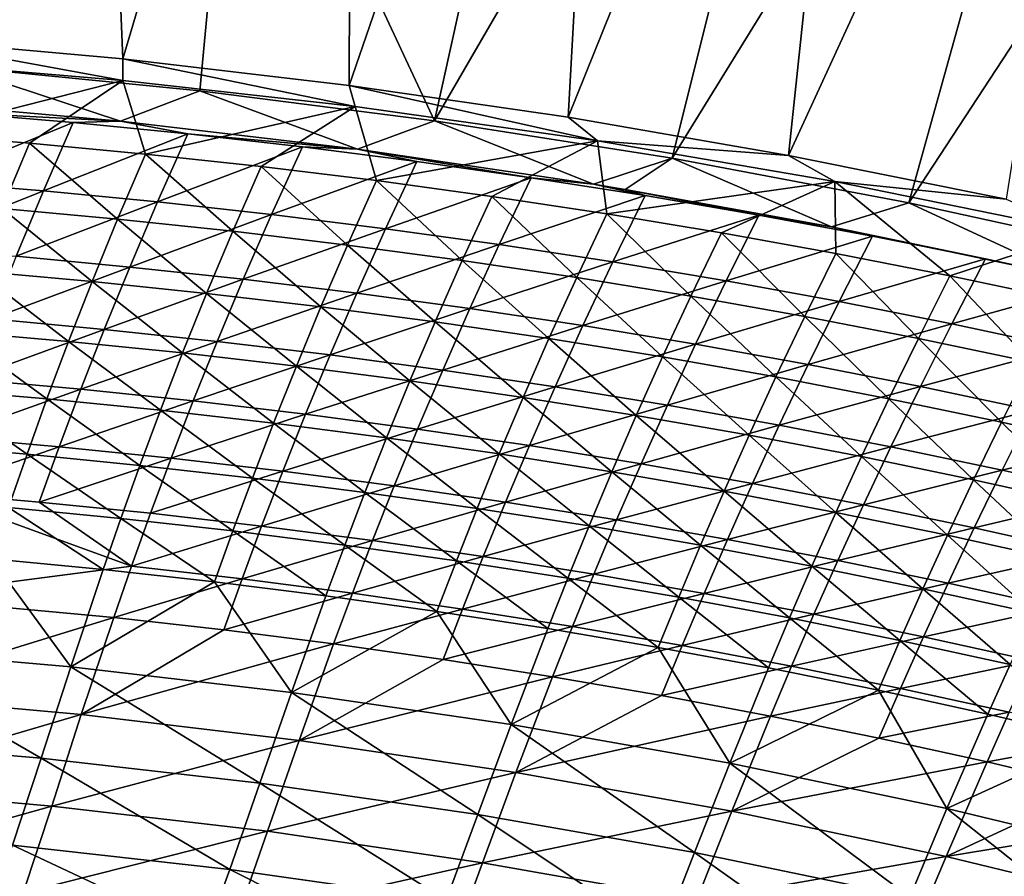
# Model space of a CAD drawing. Header units: metres. Extents: x 0 to 1400, y -1400 to 0.
# Tile 288 of 342: x 916 to 979, y -114 to -60. Entities that reach past the tile are written whole.
import ezdxf

# ---------------------------------------------------------------- set-up
doc = ezdxf.new("R2010")
doc.units = ezdxf.units.M

msp = doc.modelspace()

# ---------------------------------------------------------------- linework, layer by layer
at = {"layer": 'None'}
for points in [[(920.514526, -11.734218, -3), (907.884399, -61.108608, -32.129623), (903.853027, -10.532922, -3)], [(922.575256, -62.424107, -32.129532), (907.884399, -61.108608, -32.129623), (920.514526, -11.734218, -3)], [(937.135986, -13.399446, -3), (922.575256, -62.424107, -32.129532), (920.514526, -11.734218, -3)], [(936.972961, -64.114769, -32.129433), (922.575256, -62.424107, -32.129532), (937.135986, -13.399446, -3)], [(953.703369, -15.536713, -3), (936.972961, -64.114769, -32.129433), (937.135986, -13.399446, -3)], [(950.874939, -66.133293, -32.129333), (936.972961, -64.114769, -32.129433), (953.703369, -15.536713, -3)], [(970.201721, -18.153755, -3), (950.874939, -66.133293, -32.129333), (953.703369, -15.536713, -3)], [(929.83551, -39.479843, -14.918946), (942.374451, -66.361099, -29.544243), (953.458191, -16.283445)], [(942.374451, -66.361099, -29.544243), (969.938416, -18.893616), (953.458191, -16.283445)], [(964.867859, -68.556343, -32.129227), (950.874939, -66.133293, -32.129333), (970.201721, -18.153755, -3)], [(986.615417, -21.257874, -3), (964.867859, -68.556343, -32.129227), (970.201721, -18.153755, -3)], [(942.374451, -66.361099, -29.544243), (957.481506, -68.742455, -29.54413), (969.938416, -18.893616)], [(957.481506, -68.742455, -29.54413), (986.334167, -21.99036), (969.938416, -18.893616)], [(978.711731, -71.346375, -32.129116), (964.867859, -68.556343, -32.129227), (986.615417, -21.257874, -3)], [(957.481506, -68.742455, -29.54413), (972.526062, -71.573654, -29.544014), (986.334167, -21.99036)], [(972.526062, -71.573654, -29.544014), (1002.628906, -25.58049), (986.334167, -21.99036)], [(972.526062, -71.573654, -29.544014), (986.843689, -74.702553, -29.5439), (1002.628906, -25.58049)], [(911.868896, -62.922958, -29.544449), (929.83551, -39.479843, -14.918946), (913.808167, -38.009727, -14.918946)], [(911.868896, -62.922958, -29.544449), (927.467468, -64.455734, -29.544348), (929.83551, -39.479843, -14.918946)], [(927.467468, -64.455734, -29.544348), (942.374451, -66.361099, -29.544243), (929.83551, -39.479843, -14.918946)], [(907.884399, -61.108608, -32.129623), (922.584106, -63.804264, -32.844315), (907.291382, -62.519855, -32.843956)], [(907.884399, -61.108608, -32.129623), (922.575256, -62.424107, -32.129532), (922.584106, -63.804264, -32.844315)], [(907.291382, -62.519855, -32.843956), (922.584106, -63.804264, -32.844315), (909.291443, -67.188446, -60.656883)], [(922.575256, -62.424107, -32.129532), (937.34552, -65.459076, -32.844788), (922.584106, -63.804264, -32.844315)], [(922.575256, -62.424107, -32.129532), (936.972961, -64.114769, -32.129433), (937.34552, -65.459076, -32.844788)], [(906.706482, -64.978088, -30.960146), (922.437561, -66.378212, -30.959003), (911.868896, -62.922958, -29.544449)], [(911.868896, -62.922958, -29.544449), (922.437561, -66.378212, -30.959003), (927.467468, -64.455734, -29.544348)], [(922.584106, -63.804264, -32.844315), (916.660828, -67.780151, -60.655651), (909.291443, -67.188446, -60.656883)], [(916.660828, -67.780151, -60.655651), (922.584106, -63.804264, -32.844315), (924.019775, -68.472237, -60.654423)], [(922.584106, -63.804264, -32.844315), (937.34552, -65.459076, -32.844788), (924.019775, -68.472237, -60.654423)], [(936.972961, -64.114769, -32.129433), (952.74762, -67.634033, -32.845264), (937.34552, -65.459076, -32.844788)], [(936.972961, -64.114769, -32.129433), (950.874939, -66.133293, -32.129333), (952.74762, -67.634033, -32.845264)], [(922.437561, -66.378212, -30.959003), (906.706482, -64.978088, -30.960146), (912.127441, -65.847595, -32.349045)], [(922.437561, -66.378212, -30.959003), (937.489136, -68.164604, -30.957609), (927.467468, -64.455734, -29.544348)], [(927.467468, -64.455734, -29.544348), (937.489136, -68.164604, -30.957609), (942.374451, -66.361099, -29.544243)], [(924.019775, -68.472237, -60.654423), (937.34552, -65.459076, -32.844788), (931.367004, -69.265724, -60.653202)], [(937.34552, -65.459076, -32.844788), (938.701111, -70.161659, -60.651997), (931.367004, -69.265724, -60.653202)], [(937.34552, -65.459076, -32.844788), (952.74762, -67.634033, -32.845264), (938.701111, -70.161659, -60.651997)], [(910.273804, -70.209839, -60.182495), (919.423218, -66.474838, -32.349159), (912.127441, -65.847595, -32.349045)], [(912.127441, -65.847595, -32.349045), (919.423218, -66.474838, -32.349159), (922.437561, -66.378212, -30.959003)], [(950.874939, -66.133293, -32.129333), (964.867859, -68.556343, -32.129227), (952.74762, -67.634033, -32.845264)], [(910.273804, -70.209839, -60.182495), (917.536194, -70.813354, -60.181282), (919.423218, -66.474838, -32.349159)], [(917.536194, -70.813354, -60.181282), (926.711609, -67.200882, -32.349281), (919.423218, -66.474838, -32.349159)], [(919.423218, -66.474838, -32.349159), (926.711609, -67.200882, -32.349281), (922.437561, -66.378212, -30.959003)], [(922.437561, -66.378212, -30.959003), (926.711609, -67.200882, -32.349281), (937.489136, -68.164604, -30.957609)], [(937.489136, -68.164604, -30.957609), (952.485901, -70.389977, -30.955904), (942.374451, -66.361099, -29.544243)], [(942.374451, -66.361099, -29.544243), (952.485901, -70.389977, -30.955904), (957.481506, -68.742455, -29.54413)], [(909.291443, -67.188446, -60.656883), (916.660828, -67.780151, -60.655651), (914.928345, -71.937172, -88.506302)], [(926.711609, -67.200882, -32.349281), (917.536194, -70.813354, -60.181282), (924.791443, -71.515297, -60.180077)], [(933.991455, -68.026733, -32.349415), (926.711609, -67.200882, -32.349281), (924.791443, -71.515297, -60.180077)], [(926.711609, -67.200882, -32.349281), (933.991455, -68.026733, -32.349415), (937.489136, -68.164604, -30.957609)], [(916.660828, -67.780151, -60.655651), (922.252563, -72.607719, -88.503578), (914.928345, -71.937172, -88.506302)], [(916.660828, -67.780151, -60.655651), (924.019775, -68.472237, -60.654423), (922.252563, -72.607719, -88.503578)], [(932.03833, -72.316689, -60.178883), (933.991455, -68.026733, -32.349415), (924.791443, -71.515297, -60.180077)], [(933.991455, -68.026733, -32.349415), (932.03833, -72.316689, -60.178883), (941.261414, -68.953407, -32.349556)], [(937.489136, -68.164604, -30.957609), (933.991455, -68.026733, -32.349415), (941.261414, -68.953407, -32.349556)], [(952.485901, -70.389977, -30.955904), (937.489136, -68.164604, -30.957609), (948.519714, -69.981796, -32.349701)], [(937.489136, -68.164604, -30.957609), (941.261414, -68.953407, -32.349556), (948.519714, -69.981796, -32.349701)], [(952.74762, -67.634033, -32.845264), (946.020935, -71.161072, -60.650799), (938.701111, -70.161659, -60.651997)], [(946.020935, -71.161072, -60.650799), (952.74762, -67.634033, -32.845264), (953.325012, -72.264992, -60.649612)], [(952.74762, -67.634033, -32.845264), (964.867859, -68.556343, -32.129227), (967.81897, -70.220451, -32.845451)], [(952.74762, -67.634033, -32.845264), (967.81897, -70.220451, -32.845451), (953.325012, -72.264992, -60.649612)], [(924.019775, -68.472237, -60.654423), (929.565247, -73.379349, -88.50087), (922.252563, -72.607719, -88.503578)], [(924.019775, -68.472237, -60.654423), (931.367004, -69.265724, -60.653202), (929.565247, -73.379349, -88.50087)], [(952.485901, -70.389977, -30.955904), (954.49884, -70.723083, -30.95565), (957.481506, -68.742455, -29.54413)], [(957.481506, -68.742455, -29.54413), (954.49884, -70.723083, -30.95565), (967.599976, -73.092377, -30.953892)], [(957.481506, -68.742455, -29.54413), (967.599976, -73.092377, -30.953892), (972.526062, -71.573654, -29.544014)], [(964.867859, -68.556343, -32.129227), (978.711731, -71.346375, -32.129116), (967.81897, -70.220451, -32.845451)], [(931.367004, -69.265724, -60.653202), (936.86499, -74.253105, -88.498169), (929.565247, -73.379349, -88.50087)], [(931.367004, -69.265724, -60.653202), (938.701111, -70.161659, -60.651997), (936.86499, -74.253105, -88.498169)], [(941.261414, -68.953407, -32.349556), (932.03833, -72.316689, -60.178883), (939.275513, -73.218552, -60.177692)], [(948.519714, -69.981796, -32.349701), (941.261414, -68.953407, -32.349556), (939.275513, -73.218552, -60.177692)], [(948.519714, -69.981796, -32.349701), (939.275513, -73.218552, -60.177692), (946.501343, -74.221809, -60.176514)], [(955.764587, -71.112793, -32.349857), (948.519714, -69.981796, -32.349701), (946.501343, -74.221809, -60.176514)], [(952.485901, -70.389977, -30.955904), (948.519714, -69.981796, -32.349701), (955.764587, -71.112793, -32.349857)], [(908.578064, -74.387077, -88.052902), (917.536194, -70.813354, -60.181282), (910.273804, -70.209839, -60.182495)], [(938.701111, -70.161659, -60.651997), (944.150635, -75.230034, -88.495491), (936.86499, -74.253105, -88.498169)], [(938.701111, -70.161659, -60.651997), (946.020935, -71.161072, -60.650799), (944.150635, -75.230034, -88.495491)], [(954.49884, -70.723083, -30.95565), (952.485901, -70.389977, -30.955904), (955.764587, -71.112793, -32.349857)], [(953.325012, -72.264992, -60.649612), (967.81897, -70.220451, -32.845451), (960.612122, -73.474457, -60.648441)], [(967.81897, -70.220451, -32.845451), (967.880981, -74.790489, -60.647285), (960.612122, -73.474457, -60.648441)], [(967.81897, -70.220451, -32.845451), (978.711731, -71.346375, -32.129116), (983.623474, -73.4384, -32.845348)], [(967.880981, -74.790489, -60.647285), (967.81897, -70.220451, -32.845451), (975.130188, -76.214142, -60.646145)], [(967.81897, -70.220451, -32.845451), (983.623474, -73.4384, -32.845348), (975.130188, -76.214142, -60.646145)], [(917.536194, -70.813354, -60.181282), (908.578064, -74.387077, -88.052902), (915.805725, -74.969673, -88.050087)], [(924.791443, -71.515297, -60.180077), (917.536194, -70.813354, -60.181282), (915.805725, -74.969673, -88.050087)], [(946.020935, -71.161072, -60.650799), (951.420715, -76.311172, -88.492821), (944.150635, -75.230034, -88.495491)], [(946.020935, -71.161072, -60.650799), (953.325012, -72.264992, -60.649612), (951.420715, -76.311172, -88.492821)], [(955.764587, -71.112793, -32.349857), (946.501343, -74.221809, -60.176514), (953.713867, -75.327339, -60.175346)], [(962.994202, -72.347267, -32.350018), (955.764587, -71.112793, -32.349857), (953.713867, -75.327339, -60.175346)], [(967.599976, -73.092377, -30.953892), (954.49884, -70.723083, -30.95565), (962.994202, -72.347267, -32.350018)], [(954.49884, -70.723083, -30.95565), (955.764587, -71.112793, -32.349857), (962.994202, -72.347267, -32.350018)], [(923.026489, -75.650352, -88.047272), (924.791443, -71.515297, -60.180077), (915.805725, -74.969673, -88.050087)], [(923.026489, -75.650352, -88.047272), (932.03833, -72.316689, -60.178883), (924.791443, -71.515297, -60.180077)], [(967.599976, -73.092377, -30.953892), (982.622009, -76.244377, -30.9517), (972.526062, -71.573654, -29.544014)], [(972.526062, -71.573654, -29.544014), (982.622009, -76.244377, -30.9517), (986.843689, -74.702553, -29.5439)], [(914.928345, -71.937172, -88.506302), (920.629639, -76.572983, -116.381935), (913.341064, -75.921333, -116.385811)], [(914.928345, -71.937172, -88.506302), (922.252563, -72.607719, -88.503578), (920.629639, -76.572983, -116.381935)], [(932.03833, -72.316689, -60.178883), (923.026489, -75.650352, -88.047272), (930.239014, -76.430168, -88.044449)], [(939.275513, -73.218552, -60.177692), (932.03833, -72.316689, -60.178883), (930.239014, -76.430168, -88.044449)], [(953.325012, -72.264992, -60.649612), (958.674011, -77.497559, -88.490181), (951.420715, -76.311172, -88.492821)], [(953.325012, -72.264992, -60.649612), (960.612122, -73.474457, -60.648441), (958.674011, -77.497559, -88.490181)], [(953.713867, -75.327339, -60.175346), (960.911377, -76.536041, -60.174191), (962.994202, -72.347267, -32.350018)], [(960.911377, -76.536041, -60.174191), (970.206604, -73.686096, -32.350185), (962.994202, -72.347267, -32.350018)], [(962.994202, -72.347267, -32.350018), (970.206604, -73.686096, -32.350185), (967.599976, -73.092377, -30.953892)], [(922.252563, -72.607719, -88.503578), (927.906738, -77.325417, -116.378075), (920.629639, -76.572983, -116.381935)], [(922.252563, -72.607719, -88.503578), (929.565247, -73.379349, -88.50087), (927.906738, -77.325417, -116.378075)], [(970.206604, -73.686096, -32.350185), (977.400024, -75.130157, -32.350361), (967.599976, -73.092377, -30.953892)], [(967.599976, -73.092377, -30.953892), (977.400024, -75.130157, -32.350361), (982.622009, -76.244377, -30.9517)], [(929.565247, -73.379349, -88.50087), (935.171143, -78.17968, -116.374222), (927.906738, -77.325417, -116.378075)], [(929.565247, -73.379349, -88.50087), (936.86499, -74.253105, -88.498169), (935.171143, -78.17968, -116.374222)], [(939.275513, -73.218552, -60.177692), (930.239014, -76.430168, -88.044449), (937.442078, -77.310143, -88.041634)], [(946.501343, -74.221809, -60.176514), (939.275513, -73.218552, -60.177692), (937.442078, -77.310143, -88.041634)], [(960.612122, -73.474457, -60.648441), (965.909119, -78.790253, -88.487564), (958.674011, -77.497559, -88.490181)], [(960.612122, -73.474457, -60.648441), (967.880981, -74.790489, -60.647285), (965.909119, -78.790253, -88.487564)], [(970.206604, -73.686096, -32.350185), (960.911377, -76.536041, -60.174191), (968.091858, -77.848793, -60.173046)], [(977.400024, -75.130157, -32.350361), (970.206604, -73.686096, -32.350185), (968.091858, -77.848793, -60.173046)], [(975.130188, -76.214142, -60.646145), (983.623474, -73.4384, -32.845348), (982.358521, -77.746429, -60.645023)], [(936.86499, -74.253105, -88.498169), (942.421509, -79.136826, -116.370399), (935.171143, -78.17968, -116.374222)], [(936.86499, -74.253105, -88.498169), (944.150635, -75.230034, -88.495491), (942.421509, -79.136826, -116.370399)], [(946.501343, -74.221809, -60.176514), (937.442078, -77.310143, -88.041634), (944.63385, -78.291199, -88.038826)], [(953.713867, -75.327339, -60.175346), (946.501343, -74.221809, -60.176514), (944.63385, -78.291199, -88.038826)], [(914.219666, -78.952744, -115.946594), (923.026489, -75.650352, -88.047272), (915.805725, -74.969673, -88.050087)], [(967.880981, -74.790489, -60.647285), (973.124817, -80.190285, -88.48497), (965.909119, -78.790253, -88.487564)], [(975.130188, -76.214142, -60.646145), (973.124817, -80.190285, -88.48497), (967.880981, -74.790489, -60.647285)], [(923.026489, -75.650352, -88.047272), (914.219666, -78.952744, -115.946594), (921.404907, -79.614792, -115.942528)], [(930.239014, -76.430168, -88.044449), (923.026489, -75.650352, -88.047272), (921.404907, -79.614792, -115.942528)], [(944.150635, -75.230034, -88.495491), (949.656433, -80.197906, -116.3666), (942.421509, -79.136826, -116.370399)], [(944.150635, -75.230034, -88.495491), (951.420715, -76.311172, -88.492821), (949.656433, -80.197906, -116.3666)], [(944.63385, -78.291199, -88.038826), (951.8125, -79.374229, -88.036018), (953.713867, -75.327339, -60.175346)], [(951.8125, -79.374229, -88.036018), (960.911377, -76.536041, -60.174191), (953.713867, -75.327339, -60.175346)], [(968.091858, -77.848793, -60.173046), (975.25354, -79.266495, -60.171913), (977.400024, -75.130157, -32.350361)], [(975.25354, -79.266495, -60.171913), (984.572571, -76.680321, -32.35054), (977.400024, -75.130157, -32.350361)], [(977.400024, -75.130157, -32.350361), (984.572571, -76.680321, -32.35054), (982.622009, -76.244377, -30.9517)], [(913.341064, -75.921333, -116.385811), (919.138428, -80.377487, -144.28508), (911.886108, -79.742432, -144.289795)], [(913.341064, -75.921333, -116.385811), (920.629639, -76.572983, -116.381935), (919.138428, -80.377487, -144.28508)], [(951.420715, -76.311172, -88.492821), (956.874695, -81.363968, -116.362823), (949.656433, -80.197906, -116.3666)], [(951.420715, -76.311172, -88.492821), (958.674011, -77.497559, -88.490181), (956.874695, -81.363968, -116.362823)], [(973.124817, -80.190285, -88.48497), (975.130188, -76.214142, -60.646145), (980.319763, -81.698708, -88.482414)], [(980.319763, -81.698708, -88.482414), (975.130188, -76.214142, -60.646145), (982.358521, -77.746429, -60.645023)], [(920.629639, -76.572983, -116.381935), (926.379456, -81.113052, -144.280396), (919.138428, -80.377487, -144.28508)], [(920.629639, -76.572983, -116.381935), (927.906738, -77.325417, -116.378075), (926.379456, -81.113052, -144.280396)], [(930.239014, -76.430168, -88.044449), (921.404907, -79.614792, -115.942528), (928.582031, -80.375694, -115.938461)], [(937.442078, -77.310143, -88.041634), (930.239014, -76.430168, -88.044449), (928.582031, -80.375694, -115.938461)], [(960.911377, -76.536041, -60.174191), (951.8125, -79.374229, -88.036018), (958.976257, -80.560143, -88.033226)], [(968.091858, -77.848793, -60.173046), (960.911377, -76.536041, -60.174191), (958.976257, -80.560143, -88.033226)], [(975.25354, -79.266495, -60.171913), (982.394531, -80.790039, -60.170795), (984.572571, -76.680321, -32.35054)], [(927.906738, -77.325417, -116.378075), (933.607788, -81.95018, -144.275711), (926.379456, -81.113052, -144.280396)], [(927.906738, -77.325417, -116.378075), (935.171143, -78.17968, -116.374222), (933.607788, -81.95018, -144.275711)], [(937.442078, -77.310143, -88.041634), (928.582031, -80.375694, -115.938461), (935.749756, -81.236465, -115.93438)], [(944.63385, -78.291199, -88.038826), (937.442078, -77.310143, -88.041634), (935.749756, -81.236465, -115.93438)], [(958.674011, -77.497559, -88.490181), (964.07489, -82.636063, -116.359085), (956.874695, -81.363968, -116.362823)], [(958.674011, -77.497559, -88.490181), (965.909119, -78.790253, -88.487564), (964.07489, -82.636063, -116.359085)], [(935.171143, -78.17968, -116.374222), (940.822144, -82.889923, -144.271072), (933.607788, -81.95018, -144.275711)], [(935.171143, -78.17968, -116.374222), (942.421509, -79.136826, -116.370399), (940.822144, -82.889923, -144.271072)], [(958.976257, -80.560143, -88.033226), (966.123169, -81.849823, -88.030441), (968.091858, -77.848793, -60.173046)], [(966.123169, -81.849823, -88.030441), (975.25354, -79.266495, -60.171913), (968.091858, -77.848793, -60.173046)], [(935.749756, -81.236465, -115.93438), (942.906311, -82.198036, -115.930305), (944.63385, -78.291199, -88.038826)], [(942.906311, -82.198036, -115.930305), (951.8125, -79.374229, -88.036018), (944.63385, -78.291199, -88.038826)], [(965.909119, -78.790253, -88.487564), (971.255737, -84.015244, -116.355385), (964.07489, -82.636063, -116.359085)], [(965.909119, -78.790253, -88.487564), (973.124817, -80.190285, -88.48497), (971.255737, -84.015244, -116.355385)], [(921.404907, -79.614792, -115.942528), (914.219666, -78.952744, -115.946594), (912.765198, -82.77243, -143.866516)], [(942.421509, -79.136826, -116.370399), (948.021179, -83.933334, -144.266449), (940.822144, -82.889923, -144.271072)], [(942.421509, -79.136826, -116.370399), (949.656433, -80.197906, -116.3666), (948.021179, -83.933334, -144.266449)], [(951.8125, -79.374229, -88.036018), (942.906311, -82.198036, -115.930305), (950.049866, -83.261307, -115.926239)], [(958.976257, -80.560143, -88.033226), (951.8125, -79.374229, -88.036018), (950.049866, -83.261307, -115.926239)], [(973.251343, -83.244179, -88.027679), (975.25354, -79.266495, -60.171913), (966.123169, -81.849823, -88.030441)], [(982.394531, -80.790039, -60.170795), (975.25354, -79.266495, -60.171913), (973.251343, -83.244179, -88.027679)], [(911.886108, -79.742432, -144.289795), (917.766174, -84.030891, -172.209518), (910.550293, -83.410469, -172.214905)], [(911.886108, -79.742432, -144.289795), (919.138428, -80.377487, -144.28508), (917.766174, -84.030891, -172.209518)], [(921.404907, -79.614792, -115.942528), (912.765198, -82.77243, -143.866516), (919.914307, -83.418159, -143.861557)], [(928.582031, -80.375694, -115.938461), (921.404907, -79.614792, -115.942528), (919.914307, -83.418159, -143.861557)], [(919.138428, -80.377487, -144.28508), (924.970764, -84.751572, -172.204163), (917.766174, -84.030891, -172.209518)], [(919.138428, -80.377487, -144.28508), (926.379456, -81.113052, -144.280396), (924.970764, -84.751572, -172.204163)], [(928.582031, -80.375694, -115.938461), (919.914307, -83.418159, -143.861557), (927.055359, -84.162476, -143.856598)], [(935.749756, -81.236465, -115.93438), (928.582031, -80.375694, -115.938461), (927.055359, -84.162476, -143.856598)], [(949.656433, -80.197906, -116.3666), (955.203552, -85.081467, -144.261871), (948.021179, -83.933334, -144.266449)], [(949.656433, -80.197906, -116.3666), (956.874695, -81.363968, -116.362823), (955.203552, -85.081467, -144.261871)], [(950.049866, -83.261307, -115.926239), (957.178589, -84.427177, -115.922188), (958.976257, -80.560143, -88.033226)], [(957.178589, -84.427177, -115.922188), (966.123169, -81.849823, -88.030441), (958.976257, -80.560143, -88.033226)], [(971.255737, -84.015244, -116.355385), (973.124817, -80.190285, -88.48497), (978.415894, -85.502556, -116.35173)], [(978.415894, -85.502556, -116.35173), (973.124817, -80.190285, -88.48497), (980.319763, -81.698708, -88.482414)], [(926.379456, -81.113052, -144.280396), (932.162781, -85.573547, -172.198837), (924.970764, -84.751572, -172.204163)], [(926.379456, -81.113052, -144.280396), (933.607788, -81.95018, -144.275711), (932.162781, -85.573547, -172.198837)], [(927.055359, -84.162476, -143.856598), (934.187012, -85.006401, -143.851639), (935.749756, -81.236465, -115.93438)], [(934.187012, -85.006401, -143.851639), (942.906311, -82.198036, -115.930305), (935.749756, -81.236465, -115.93438)], [(980.35907, -84.744095, -88.024933), (982.394531, -80.790039, -60.170795), (973.251343, -83.244179, -88.027679)], [(956.874695, -81.363968, -116.362823), (962.36792, -86.335365, -144.257324), (955.203552, -85.081467, -144.261871)], [(956.874695, -81.363968, -116.362823), (964.07489, -82.636063, -116.359085), (962.36792, -86.335365, -144.257324)], [(966.123169, -81.849823, -88.030441), (957.178589, -84.427177, -115.922188), (964.290527, -85.696556, -115.918144)], [(973.251343, -83.244179, -88.027679), (966.123169, -81.849823, -88.030441), (964.290527, -85.696556, -115.918144)], [(978.415894, -85.502556, -116.35173), (980.319763, -81.698708, -88.482414), (985.554077, -87.099052, -116.348114)], [(933.607788, -81.95018, -144.275711), (939.340759, -86.497894, -172.193527), (932.162781, -85.573547, -172.198837)], [(933.607788, -81.95018, -144.275711), (940.822144, -82.889923, -144.271072), (939.340759, -86.497894, -172.193527)], [(942.906311, -82.198036, -115.930305), (934.187012, -85.006401, -143.851639), (941.307556, -85.950874, -143.84668)], [(950.049866, -83.261307, -115.926239), (942.906311, -82.198036, -115.930305), (941.307556, -85.950874, -143.84668)], [(919.914307, -83.418159, -143.861557), (912.765198, -82.77243, -143.866516), (911.429443, -86.438911, -171.806992)], [(940.822144, -82.889923, -144.271072), (946.503479, -87.52565, -172.188263), (939.340759, -86.497894, -172.193527)], [(940.822144, -82.889923, -144.271072), (948.021179, -83.933334, -144.266449), (946.503479, -87.52565, -172.188263)], [(964.07489, -82.636063, -116.359085), (969.513, -87.696098, -144.252838), (962.36792, -86.335365, -144.257324)], [(964.07489, -82.636063, -116.359085), (971.255737, -84.015244, -116.355385), (969.513, -87.696098, -144.252838)], [(910.550293, -83.410469, -172.214905), (916.500061, -87.543114, -200.152344), (909.320435, -86.935699, -200.158218)], [(910.550293, -83.410469, -172.214905), (917.766174, -84.030891, -172.209518), (916.500061, -87.543114, -200.152344)], [(919.914307, -83.418159, -143.861557), (911.429443, -86.438911, -171.806992), (918.542114, -87.070267, -171.801346)], [(927.055359, -84.162476, -143.856598), (919.914307, -83.418159, -143.861557), (918.542114, -87.070267, -171.801346)], [(941.307556, -85.950874, -143.84668), (948.415161, -86.99678, -143.841721), (950.049866, -83.261307, -115.926239)], [(948.415161, -86.99678, -143.841721), (957.178589, -84.427177, -115.922188), (950.049866, -83.261307, -115.926239)], [(973.251343, -83.244179, -88.027679), (964.290527, -85.696556, -115.918144), (971.383911, -87.07032, -115.914124)], [(980.35907, -84.744095, -88.024933), (973.251343, -83.244179, -88.027679), (971.383911, -87.07032, -115.914124)], [(917.766174, -84.030891, -172.209518), (923.668335, -88.250542, -200.146484), (916.500061, -87.543114, -200.152344)], [(917.766174, -84.030891, -172.209518), (924.970764, -84.751572, -172.204163), (923.668335, -88.250542, -200.146484)], [(918.542114, -87.070267, -171.801346), (925.64679, -87.799973, -171.79567), (927.055359, -84.162476, -143.856598)], [(925.64679, -87.799973, -171.79567), (934.187012, -85.006401, -143.851639), (927.055359, -84.162476, -143.856598)], [(948.021179, -83.933334, -144.266449), (953.649536, -88.657875, -172.183044), (946.503479, -87.52565, -172.188263)], [(948.021179, -83.933334, -144.266449), (955.203552, -85.081467, -144.261871), (953.649536, -88.657875, -172.183044)], [(957.178589, -84.427177, -115.922188), (948.415161, -86.99678, -143.841721), (955.507935, -88.145027, -143.836792)], [(964.290527, -85.696556, -115.918144), (957.178589, -84.427177, -115.922188), (955.507935, -88.145027, -143.836792)], [(969.513, -87.696098, -144.252838), (971.255737, -84.015244, -116.355385), (976.637451, -89.164711, -144.248383)], [(976.637451, -89.164711, -144.248383), (971.255737, -84.015244, -116.355385), (978.415894, -85.502556, -116.35173)], [(924.970764, -84.751572, -172.204163), (930.824036, -89.059036, -200.140656), (923.668335, -88.250542, -200.146484)], [(924.970764, -84.751572, -172.204163), (932.162781, -85.573547, -172.198837), (930.824036, -89.059036, -200.140656)], [(934.187012, -85.006401, -143.851639), (925.64679, -87.799973, -171.79567), (932.742065, -88.629051, -171.790009)], [(941.307556, -85.950874, -143.84668), (934.187012, -85.006401, -143.851639), (932.742065, -88.629051, -171.790009)], [(971.383911, -87.07032, -115.914124), (978.456848, -88.549385, -115.910133), (980.35907, -84.744095, -88.024933)], [(980.35907, -84.744095, -88.024933), (978.456848, -88.549385, -115.910133), (987.444336, -86.350479, -88.022209)], [(932.162781, -85.573547, -172.198837), (937.965759, -89.969643, -200.134857), (930.824036, -89.059036, -200.140656)], [(932.162781, -85.573547, -172.198837), (939.340759, -86.497894, -172.193527), (937.965759, -89.969643, -200.134857)], [(955.203552, -85.081467, -144.261871), (960.777649, -89.895622, -172.177872), (953.649536, -88.657875, -172.183044)], [(955.203552, -85.081467, -144.261871), (962.36792, -86.335365, -144.257324), (960.777649, -89.895622, -172.177872)], [(976.637451, -89.164711, -144.248383), (978.415894, -85.502556, -116.35173), (983.739929, -90.742256, -144.244003)], [(978.415894, -85.502556, -116.35173), (985.554077, -87.099052, -116.348114), (983.739929, -90.742256, -144.244003)], [(932.742065, -88.629051, -171.790009), (939.826233, -89.558434, -171.784348), (941.307556, -85.950874, -143.84668)], [(939.826233, -89.558434, -171.784348), (948.415161, -86.99678, -143.841721), (941.307556, -85.950874, -143.84668)], [(964.290527, -85.696556, -115.918144), (955.507935, -88.145027, -143.836792), (962.584045, -89.3965, -143.831863)], [(971.383911, -87.07032, -115.914124), (964.290527, -85.696556, -115.918144), (962.584045, -89.3965, -143.831863)], [(909.320435, -86.935699, -200.158218), (916.500061, -87.543114, -200.152344), (915.327271, -90.924141, -228.110809)], [(918.542114, -87.070267, -171.801346), (911.429443, -86.438911, -171.806992), (910.199402, -89.962387, -199.764725)], [(939.340759, -86.497894, -172.193527), (945.092102, -90.983421, -200.129105), (937.965759, -89.969643, -200.134857)], [(939.340759, -86.497894, -172.193527), (946.503479, -87.52565, -172.188263), (945.092102, -90.983421, -200.129105)], [(962.36792, -86.335365, -144.257324), (967.886414, -91.239944, -172.172745), (960.777649, -89.895622, -172.177872)], [(962.36792, -86.335365, -144.257324), (969.513, -87.696098, -144.252838), (967.886414, -91.239944, -172.172745)], [(987.444336, -86.350479, -88.022209), (978.456848, -88.549385, -115.910133), (985.507446, -90.134651, -115.906166)], [(910.199402, -89.962387, -199.764725), (917.275818, -90.580994, -199.75853), (918.542114, -87.070267, -171.801346)], [(916.500061, -87.543114, -200.152344), (922.459778, -91.619629, -228.10463), (915.327271, -90.924141, -228.110809)], [(916.500061, -87.543114, -200.152344), (923.668335, -88.250542, -200.146484), (922.459778, -91.619629, -228.10463)], [(917.275818, -90.580994, -199.75853), (925.64679, -87.799973, -171.79567), (918.542114, -87.070267, -171.801346)], [(948.415161, -86.99678, -143.841721), (939.826233, -89.558434, -171.784348), (946.8974, -90.588997, -171.778687)], [(946.503479, -87.52565, -172.188263), (952.201843, -92.101418, -200.123383), (945.092102, -90.983421, -200.129105)], [(946.503479, -87.52565, -172.188263), (953.649536, -88.657875, -172.183044), (952.201843, -92.101418, -200.123383)], [(955.507935, -88.145027, -143.836792), (948.415161, -86.99678, -143.841721), (946.8974, -90.588997, -171.778687)], [(969.641602, -90.752106, -143.826981), (971.383911, -87.07032, -115.914124), (962.584045, -89.3965, -143.831863)], [(978.456848, -88.549385, -115.910133), (971.383911, -87.07032, -115.914124), (969.641602, -90.752106, -143.826981)], [(925.64679, -87.799973, -171.79567), (917.275818, -90.580994, -199.75853), (924.344177, -91.297729, -199.752319)], [(932.742065, -88.629051, -171.790009), (925.64679, -87.799973, -171.79567), (924.344177, -91.297729, -199.752319)], [(955.507935, -88.145027, -143.836792), (946.8974, -90.588997, -171.778687), (953.953796, -91.721649, -171.773056)], [(962.584045, -89.3965, -143.831863), (955.507935, -88.145027, -143.836792), (953.953796, -91.721649, -171.773056)], [(967.886414, -91.239944, -172.172745), (969.513, -87.696098, -144.252838), (974.974548, -92.691895, -172.167679)], [(974.974548, -92.691895, -172.167679), (969.513, -87.696098, -144.252838), (976.637451, -89.164711, -144.248383)], [(923.668335, -88.250542, -200.146484), (929.57959, -92.415947, -228.098465), (922.459778, -91.619629, -228.10463)], [(923.668335, -88.250542, -200.146484), (930.824036, -89.059036, -200.140656), (929.57959, -92.415947, -228.098465)], [(924.344177, -91.297729, -199.752319), (931.403076, -92.113609, -199.746124), (932.742065, -88.629051, -171.790009)], [(931.403076, -92.113609, -199.746124), (939.826233, -89.558434, -171.784348), (932.742065, -88.629051, -171.790009)], [(953.649536, -88.657875, -172.183044), (959.293518, -93.324684, -200.117722), (952.201843, -92.101418, -200.123383)], [(953.649536, -88.657875, -172.183044), (960.777649, -89.895622, -172.177872), (959.293518, -93.324684, -200.117722)], [(976.678711, -92.212738, -143.822113), (978.456848, -88.549385, -115.910133), (969.641602, -90.752106, -143.826981)], [(978.456848, -88.549385, -115.910133), (976.678711, -92.212738, -143.822113), (985.507446, -90.134651, -115.906166)], [(930.824036, -89.059036, -200.140656), (936.685425, -93.314148, -228.092346), (929.57959, -92.415947, -228.098465)], [(930.824036, -89.059036, -200.140656), (937.965759, -89.969643, -200.134857), (936.685425, -93.314148, -228.092346)], [(962.584045, -89.3965, -143.831863), (953.953796, -91.721649, -171.773056), (960.993469, -92.957268, -171.767441)], [(969.641602, -90.752106, -143.826981), (962.584045, -89.3965, -143.831863), (960.993469, -92.957268, -171.767441)], [(974.974548, -92.691895, -172.167679), (976.637451, -89.164711, -144.248383), (982.04071, -94.252525, -172.162689)], [(976.637451, -89.164711, -144.248383), (983.739929, -90.742256, -144.244003), (982.04071, -94.252525, -172.162689)], [(908.004578, -96.621361, -255.718765), (923.135254, -94.665306, -227.72319), (910.199402, -89.962387, -199.764725)], [(923.135254, -94.665306, -227.72319), (917.275818, -90.580994, -199.75853), (910.199402, -89.962387, -199.764725)], [(939.826233, -89.558434, -171.784348), (931.403076, -92.113609, -199.746124), (938.450806, -93.029564, -199.739914)], [(937.965759, -89.969643, -200.134857), (943.775818, -94.315277, -228.086258), (936.685425, -93.314148, -228.092346)], [(937.965759, -89.969643, -200.134857), (945.092102, -90.983421, -200.129105), (943.775818, -94.315277, -228.086258)], [(946.8974, -90.588997, -171.778687), (939.826233, -89.558434, -171.784348), (938.450806, -93.029564, -199.739914)], [(960.777649, -89.895622, -172.177872), (966.365906, -94.654274, -200.112122), (959.293518, -93.324684, -200.117722)], [(960.777649, -89.895622, -172.177872), (967.886414, -91.239944, -172.172745), (966.365906, -94.654274, -200.112122)], [(924.344177, -91.297729, -199.752319), (917.275818, -90.580994, -199.75853), (923.135254, -94.665306, -227.72319)], [(946.8974, -90.588997, -171.778687), (938.450806, -93.029564, -199.739914), (945.485596, -94.046463, -199.733719)], [(953.953796, -91.721649, -171.773056), (946.8974, -90.588997, -171.778687), (945.485596, -94.046463, -199.733719)], [(985.507446, -90.134651, -115.906166), (976.678711, -92.212738, -143.822113), (983.693604, -93.779289, -143.817291)], [(921.332642, -94.868484, -256.075867), (914.235107, -94.183952, -256.082184), (915.327271, -90.924141, -228.110809)], [(915.327271, -90.924141, -228.110809), (922.459778, -91.619629, -228.10463), (921.332642, -94.868484, -256.075867)], [(924.344177, -91.297729, -199.752319), (923.135254, -94.665306, -227.72319), (931.403076, -92.113609, -199.746124)], [(945.092102, -90.983421, -200.129105), (950.849548, -95.42038, -228.080231), (943.775818, -94.315277, -228.086258)], [(945.092102, -90.983421, -200.129105), (952.201843, -92.101418, -200.123383), (950.849548, -95.42038, -228.080231)], [(969.641602, -90.752106, -143.826981), (960.993469, -92.957268, -171.767441), (968.014648, -94.296745, -171.761856)], [(966.365906, -94.654274, -200.112122), (967.886414, -91.239944, -172.172745), (973.417542, -96.09124, -200.106583)], [(973.417542, -96.09124, -200.106583), (967.886414, -91.239944, -172.172745), (974.974548, -92.691895, -172.167679)], [(976.678711, -92.212738, -143.822113), (969.641602, -90.752106, -143.826981), (968.014648, -94.296745, -171.761856)], [(922.459778, -91.619629, -228.10463), (928.417419, -95.653625, -256.06955), (921.332642, -94.868484, -256.075867)], [(922.459778, -91.619629, -228.10463), (929.57959, -92.415947, -228.098465), (928.417419, -95.653625, -256.06955)], [(953.953796, -91.721649, -171.773056), (945.485596, -94.046463, -199.733719), (952.505493, -95.165199, -199.727539)], [(960.993469, -92.957268, -171.767441), (953.953796, -91.721649, -171.773056), (952.505493, -95.165199, -199.727539)], [(931.403076, -92.113609, -199.746124), (923.135254, -94.665306, -227.72319), (930.158203, -95.469322, -227.716644)], [(929.57959, -92.415947, -228.098465), (935.488098, -96.540398, -256.063293), (928.417419, -95.653625, -256.06955)], [(929.57959, -92.415947, -228.098465), (936.685425, -93.314148, -228.092346), (935.488098, -96.540398, -256.063293)], [(938.450806, -93.029564, -199.739914), (931.403076, -92.113609, -199.746124), (930.158203, -95.469322, -227.716644)], [(952.201843, -92.101418, -200.123383), (957.905151, -96.630501, -228.074249), (950.849548, -95.42038, -228.080231)], [(952.201843, -92.101418, -200.123383), (959.293518, -93.324684, -200.117722), (957.905151, -96.630501, -228.074249)], [(968.014648, -94.296745, -171.761856), (975.015381, -95.740982, -171.756302), (976.678711, -92.212738, -143.822113)], [(976.678711, -92.212738, -143.822113), (975.015381, -95.740982, -171.756302), (983.693604, -93.779289, -143.817291)], [(938.450806, -93.029564, -199.739914), (930.158203, -95.469322, -227.716644), (937.169922, -96.373177, -227.710114)], [(945.485596, -94.046463, -199.733719), (938.450806, -93.029564, -199.739914), (937.169922, -96.373177, -227.710114)], [(960.993469, -92.957268, -171.767441), (952.505493, -95.165199, -199.727539), (959.508667, -96.386642, -199.72139)], [(968.014648, -94.296745, -171.761856), (960.993469, -92.957268, -171.767441), (959.508667, -96.386642, -199.72139)], [(973.417542, -96.09124, -200.106583), (974.974548, -92.691895, -172.167679), (980.447205, -97.636627, -200.10112)], [(974.974548, -92.691895, -172.167679), (982.04071, -94.252525, -172.162689), (980.447205, -97.636627, -200.10112)], [(936.685425, -93.314148, -228.092346), (942.543335, -97.529861, -256.057068), (935.488098, -96.540398, -256.063293)], [(936.685425, -93.314148, -228.092346), (943.775818, -94.315277, -228.086258), (942.543335, -97.529861, -256.057068)], [(959.293518, -93.324684, -200.117722), (964.941284, -97.946686, -228.068329), (957.905151, -96.630501, -228.074249)], [(959.293518, -93.324684, -200.117722), (966.365906, -94.654274, -200.112122), (964.941284, -97.946686, -228.068329)], [(983.693604, -93.779289, -143.817291), (975.015381, -95.740982, -171.756302), (981.993896, -97.290863, -171.750793)], [(919.272888, -101.044228, -312.04538), (905.197937, -99.814857, -312.057465), (914.235107, -94.183952, -256.082184)], [(914.235107, -94.183952, -256.082184), (921.332642, -94.868484, -256.075867), (919.272888, -101.044228, -312.04538)], [(945.485596, -94.046463, -199.733719), (937.169922, -96.373177, -227.710114), (944.168579, -97.377747, -227.703598)], [(943.775818, -94.315277, -228.086258), (949.581726, -98.623055, -256.050903), (942.543335, -97.529861, -256.057068)], [(943.775818, -94.315277, -228.086258), (950.849548, -95.42038, -228.080231), (949.581726, -98.623055, -256.050903)], [(952.505493, -95.165199, -199.727539), (945.485596, -94.046463, -199.733719), (944.168579, -97.377747, -227.703598)], [(966.493286, -97.711685, -199.715271), (968.014648, -94.296745, -171.761856), (959.508667, -96.386642, -199.72139)], [(975.015381, -95.740982, -171.756302), (968.014648, -94.296745, -171.761856), (966.493286, -97.711685, -199.715271)], [(922.00769, -97.912437, -255.70549), (923.135254, -94.665306, -227.72319), (908.004578, -96.621361, -255.718765)], [(921.332642, -94.868484, -256.075867), (928.417419, -95.653625, -256.06955), (919.272888, -101.044228, -312.04538)], [(930.158203, -95.469322, -227.716644), (923.135254, -94.665306, -227.72319), (922.00769, -97.912437, -255.70549)], [(964.941284, -97.946686, -228.068329), (966.365906, -94.654274, -200.112122), (971.956726, -99.369995, -228.062469)], [(971.956726, -99.369995, -228.062469), (966.365906, -94.654274, -200.112122), (973.417542, -96.09124, -200.106583)], [(928.417419, -95.653625, -256.06955), (933.295898, -102.674126, -312.033417), (919.272888, -101.044228, -312.04538)], [(930.158203, -95.469322, -227.716644), (922.00769, -97.912437, -255.70549), (928.995483, -98.705559, -255.698837)], [(928.417419, -95.653625, -256.06955), (935.488098, -96.540398, -256.063293), (933.295898, -102.674126, -312.033417)], [(937.169922, -96.373177, -227.710114), (930.158203, -95.469322, -227.716644), (928.995483, -98.705559, -255.698837)], [(952.505493, -95.165199, -199.727539), (944.168579, -97.377747, -227.703598), (951.152283, -98.48391, -227.697098)], [(950.849548, -95.42038, -228.080231), (956.601929, -99.821014, -256.0448), (949.581726, -98.623055, -256.050903)], [(950.849548, -95.42038, -228.080231), (957.905151, -96.630501, -228.074249), (956.601929, -99.821014, -256.0448)], [(959.508667, -96.386642, -199.72139), (952.505493, -95.165199, -199.727539), (951.152283, -98.48391, -227.697098)], [(973.457458, -99.141205, -199.709183), (975.015381, -95.740982, -171.756302), (966.493286, -97.711685, -199.715271)], [(971.956726, -99.369995, -228.062469), (973.417542, -96.09124, -200.106583), (978.949951, -100.901466, -228.056702)], [(973.417542, -96.09124, -200.106583), (980.447205, -97.636627, -200.10112), (978.949951, -100.901466, -228.056702)], [(975.015381, -95.740982, -171.756302), (973.457458, -99.141205, -199.709183), (981.993896, -97.290863, -171.750793)], [(906.07605, -102.832535, -311.707092), (922.00769, -97.912437, -255.70549), (908.004578, -96.621361, -255.718765)], [(937.169922, -96.373177, -227.710114), (928.995483, -98.705559, -255.698837), (935.971924, -99.598312, -255.6922)], [(935.488098, -96.540398, -256.063293), (942.543335, -97.529861, -256.057068), (933.295898, -102.674126, -312.033417)], [(944.168579, -97.377747, -227.703598), (937.169922, -96.373177, -227.710114), (935.971924, -99.598312, -255.6922)], [(959.508667, -96.386642, -199.72139), (951.152283, -98.48391, -227.697098), (958.119202, -99.69252, -227.690628)], [(957.905151, -96.630501, -228.074249), (963.6026, -101.124786, -256.038727), (956.601929, -99.821014, -256.0448)], [(957.905151, -96.630501, -228.074249), (964.941284, -97.946686, -228.068329), (963.6026, -101.124786, -256.038727)], [(966.493286, -97.711685, -199.715271), (959.508667, -96.386642, -199.72139), (958.119202, -99.69252, -227.690628)], [(933.295898, -102.674126, -312.033417), (942.543335, -97.529861, -256.057068), (947.255981, -104.712799, -312.021637)], [(944.168579, -97.377747, -227.703598), (935.971924, -99.598312, -255.6922), (942.935242, -100.591545, -255.685577)], [(942.543335, -97.529861, -256.057068), (949.581726, -98.623055, -256.050903), (947.255981, -104.712799, -312.021637)], [(951.152283, -98.48391, -227.697098), (944.168579, -97.377747, -227.703598), (942.935242, -100.591545, -255.685577)], [(981.993896, -97.290863, -171.750793), (973.457458, -99.141205, -199.709183), (980.399353, -100.676086, -199.703156)], [(919.947205, -104.084496, -311.69455), (922.00769, -97.912437, -255.70549), (906.07605, -102.832535, -311.707092)], [(928.995483, -98.705559, -255.698837), (922.00769, -97.912437, -255.70549), (919.947205, -104.084496, -311.69455)], [(966.493286, -97.711685, -199.715271), (958.119202, -99.69252, -227.690628), (965.067505, -101.004463, -227.684189)], [(963.6026, -101.124786, -256.038727), (964.941284, -97.946686, -228.068329), (970.582336, -102.535416, -256.032745)], [(970.582336, -102.535416, -256.032745), (964.941284, -97.946686, -228.068329), (971.956726, -99.369995, -228.062469)], [(973.457458, -99.141205, -199.709183), (966.493286, -97.711685, -199.715271), (965.067505, -101.004463, -227.684189)], [(935.971924, -99.598312, -255.6922), (928.995483, -98.705559, -255.698837), (919.947205, -104.084496, -311.69455)], [(951.152283, -98.48391, -227.697098), (942.935242, -100.591545, -255.685577), (949.883484, -101.686119, -255.67897)], [(949.581726, -98.623055, -256.050903), (956.601929, -99.821014, -256.0448), (947.255981, -104.712799, -312.021637)], [(958.119202, -99.69252, -227.690628), (951.152283, -98.48391, -227.697098), (949.883484, -101.686119, -255.67897)], [(965.067505, -101.004463, -227.684189), (971.995361, -102.420609, -227.67778), (973.457458, -99.141205, -199.709183)], [(971.956726, -99.369995, -228.062469), (977.539856, -104.05394, -256.026855), (970.582336, -102.535416, -256.032745)], [(971.956726, -99.369995, -228.062469), (978.949951, -100.901466, -228.056702), (977.539856, -104.05394, -256.026855)], [(973.457458, -99.141205, -199.709183), (971.995361, -102.420609, -227.67778), (980.399353, -100.676086, -199.703156)], [(905.197937, -99.814857, -312.057465), (917.389343, -106.855461, -368.026917), (903.430298, -105.666344, -368.037048)], [(917.389343, -106.855461, -368.026917), (905.197937, -99.814857, -312.057465), (919.272888, -101.044228, -312.04538)], [(935.971924, -99.598312, -255.6922), (919.947205, -104.084496, -311.69455), (933.778442, -105.729568, -311.682068)], [(942.935242, -100.591545, -255.685577), (935.971924, -99.598312, -255.6922), (933.778442, -105.729568, -311.682068)], [(947.255981, -104.712799, -312.021637), (956.601929, -99.821014, -256.0448), (961.142212, -107.16848, -312.010071)], [(958.119202, -99.69252, -227.690628), (949.883484, -101.686119, -255.67897), (956.81488, -102.882896, -255.672394)], [(956.601929, -99.821014, -256.0448), (963.6026, -101.124786, -256.038727), (961.142212, -107.16848, -312.010071)], [(965.067505, -101.004463, -227.684189), (958.119202, -99.69252, -227.690628), (956.81488, -102.882896, -255.672394)], [(949.883484, -101.686119, -255.67897), (942.935242, -100.591545, -255.685577), (933.778442, -105.729568, -311.682068)], [(980.399353, -100.676086, -199.703156), (971.995361, -102.420609, -227.67778), (978.900818, -103.941818, -227.671432)], [(931.295227, -108.443069, -368.016876), (917.389343, -106.855461, -368.026917), (919.272888, -101.044228, -312.04538)], [(919.272888, -101.044228, -312.04538), (933.295898, -102.674126, -312.033417), (931.295227, -108.443069, -368.016876)], [(963.727478, -104.182724, -255.665863), (965.067505, -101.004463, -227.684189), (956.81488, -102.882896, -255.672394)], [(961.142212, -107.16848, -312.010071), (963.6026, -101.124786, -256.038727), (970.582336, -102.535416, -256.032745)], [(971.995361, -102.420609, -227.67778), (965.067505, -101.004463, -227.684189), (963.727478, -104.182724, -255.665863)], [(978.949951, -100.901466, -228.056702), (984.473633, -105.681297, -256.021027), (977.539856, -104.05394, -256.026855)], [(949.883484, -101.686119, -255.67897), (933.778442, -105.729568, -311.682068), (947.555786, -107.774673, -311.669617)], [(956.81488, -102.882896, -255.672394), (949.883484, -101.686119, -255.67897), (947.555786, -107.774673, -311.669617)], [(970.582336, -102.535416, -256.032745), (974.943542, -110.049416, -311.998779), (961.142212, -107.16848, -312.010071)], [(970.619568, -105.586472, -255.659363), (971.995361, -102.420609, -227.67778), (963.727478, -104.182724, -255.665863)], [(977.539856, -104.05394, -256.026855), (974.943542, -110.049416, -311.998779), (970.582336, -102.535416, -256.032745)], [(971.995361, -102.420609, -227.67778), (970.619568, -105.586472, -255.659363), (978.900818, -103.941818, -227.671432)], [(904.308899, -108.679878, -367.710663), (919.947205, -104.084496, -311.69455), (906.07605, -102.832535, -311.707092)], [(933.295898, -102.674126, -312.033417), (945.136963, -110.437332, -368.006989), (931.295227, -108.443069, -368.016876)], [(947.255981, -104.712799, -312.021637), (945.136963, -110.437332, -368.006989), (933.295898, -102.674126, -312.033417)], [(956.81488, -102.882896, -255.672394), (947.555786, -107.774673, -311.669617), (963.727478, -104.182724, -255.665863)], [(918.063904, -109.892578, -367.700439), (919.947205, -104.084496, -311.69455), (904.308899, -108.679878, -367.710663)], [(933.778442, -105.729568, -311.682068), (919.947205, -104.084496, -311.69455), (918.063904, -109.892578, -367.700439)], [(947.555786, -107.774673, -311.669617), (961.264526, -110.226471, -311.657318), (963.727478, -104.182724, -255.665863)], [(963.727478, -104.182724, -255.665863), (961.264526, -110.226471, -311.657318), (970.619568, -105.586472, -255.659363)], [(978.900818, -103.941818, -227.671432), (970.619568, -105.586472, -255.659363), (977.489197, -107.095001, -255.652924)], [(977.539856, -104.05394, -256.026855), (984.473633, -105.681297, -256.021027), (974.943542, -110.049416, -311.998779)], [(977.489197, -107.095001, -255.652924), (985.782166, -105.568954, -227.665146), (978.900818, -103.941818, -227.671432)], [(958.903259, -112.84639, -367.997253), (945.136963, -110.437332, -368.006989), (947.255981, -104.712799, -312.021637)], [(961.142212, -107.16848, -312.010071), (958.903259, -112.84639, -367.997253), (947.255981, -104.712799, -312.021637)], [(903.430298, -105.666344, -368.037048), (917.389343, -106.855461, -368.026917), (915.581726, -112.380745, -423.999969)], [(970.619568, -105.586472, -255.659363), (961.264526, -110.226471, -311.657318), (977.489197, -107.095001, -255.652924)], [(984.473633, -105.681297, -256.021027), (988.64801, -113.362839, -311.987793), (974.943542, -110.049416, -311.998779)], [(984.334595, -108.709137, -255.646545), (985.782166, -105.568954, -227.665146), (977.489197, -107.095001, -255.652924)], [(933.778442, -105.729568, -311.682068), (918.063904, -109.892578, -367.700439), (931.777527, -111.496529, -367.690277)], [(947.555786, -107.774673, -311.669617), (933.778442, -105.729568, -311.682068), (931.777527, -111.496529, -367.690277)], [(915.581726, -112.380745, -423.999969), (917.389343, -106.855461, -368.026917), (929.391907, -113.920341, -423.993011)], [(917.389343, -106.855461, -368.026917), (931.295227, -108.443069, -368.016876), (929.391907, -113.920341, -423.993011)], [(961.142212, -107.16848, -312.010071), (972.58313, -115.678413, -367.987732), (958.903259, -112.84639, -367.997253)], [(974.943542, -110.049416, -311.998779), (972.58313, -115.678413, -367.987732), (961.142212, -107.16848, -312.010071)], [(977.489197, -107.095001, -255.652924), (961.264526, -110.226471, -311.657318), (974.889893, -113.091614, -311.645233)], [(974.889893, -113.091614, -311.645233), (984.334595, -108.709137, -255.646545), (977.489197, -107.095001, -255.652924)], [(947.555786, -107.774673, -311.669617), (931.777527, -111.496529, -367.690277), (945.435852, -113.498474, -367.680237)], [(961.264526, -110.226471, -311.657318), (947.555786, -107.774673, -311.669617), (945.435852, -113.498474, -367.680237)], [(902.598206, -114.247856, -423.71402), (918.063904, -109.892578, -367.700439), (904.308899, -108.679878, -367.710663)], [(929.391907, -113.920341, -423.993011), (931.295227, -108.443069, -368.016876), (943.136414, -115.864212, -423.986115)], [(931.295227, -108.443069, -368.016876), (945.136963, -110.437332, -368.006989), (943.136414, -115.864212, -423.986115)], [(991.153931, -110.429626, -255.640228), (984.334595, -108.709137, -255.646545), (974.889893, -113.091614, -311.645233)], [(918.063904, -109.892578, -367.700439), (902.598206, -114.247856, -423.71402), (916.258606, -115.415848, -423.707703)], [(931.777527, -111.496529, -367.690277), (918.063904, -109.892578, -367.700439), (916.258606, -115.415848, -423.707703)], [(972.58313, -115.678413, -367.987732), (974.943542, -110.049416, -311.998779), (986.164429, -118.940521, -367.978485)], [(974.943542, -110.049416, -311.998779), (988.64801, -113.362839, -311.987793), (986.164429, -118.940521, -367.978485)], [(943.136414, -115.864212, -423.986115), (945.136963, -110.437332, -368.006989), (956.803955, -118.220467, -423.979309)], [(945.136963, -110.437332, -368.006989), (958.903259, -112.84639, -367.997253), (956.803955, -118.220467, -423.979309)], [(961.264526, -110.226471, -311.657318), (945.435852, -113.498474, -367.680237), (959.02417, -115.904884, -367.670319)], [(961.264526, -110.226471, -311.657318), (959.02417, -115.904884, -367.670319), (974.889893, -113.091614, -311.645233)], [(988.417297, -116.376572, -311.633362), (991.153931, -110.429626, -255.640228), (974.889893, -113.091614, -311.645233)], [(931.777527, -111.496529, -367.690277), (916.258606, -115.415848, -423.707703), (929.876221, -116.972916, -423.701477)], [(945.435852, -113.498474, -367.680237), (931.777527, -111.496529, -367.690277), (929.876221, -116.972916, -423.701477)], [(914.114868, -116.650452, -469.140533), (915.581726, -112.380745, -423.999969), (927.831665, -118.150986, -469.127777)], [(915.581726, -112.380745, -423.999969), (929.391907, -113.920341, -423.993011), (927.831665, -118.150986, -469.127777)], [(956.803955, -118.220467, -423.979309), (958.903259, -112.84639, -367.997253), (970.383179, -120.997208, -423.972626)], [(958.903259, -112.84639, -367.997253), (972.58313, -115.678413, -367.987732), (970.383179, -120.997208, -423.972626)], [(974.889893, -113.091614, -311.645233), (959.02417, -115.904884, -367.670319), (972.52771, -118.722214, -367.660614)], [(974.889893, -113.091614, -311.645233), (972.52771, -118.722214, -367.660614), (988.417297, -116.376572, -311.633362)], [(943.437012, -118.92569, -423.695374), (945.435852, -113.498474, -367.680237), (929.876221, -116.972916, -423.701477)], [(945.435852, -113.498474, -367.680237), (943.437012, -118.92569, -423.695374), (959.02417, -115.904884, -367.670319)], [(902.598206, -114.247856, -423.71402), (901.24762, -118.595551, -468.860748), (916.258606, -115.415848, -423.707703)], [(927.831665, -118.150986, -469.127777), (929.391907, -113.920341, -423.993011), (941.585022, -120.065437, -469.113281)], [(929.391907, -113.920341, -423.993011), (943.136414, -115.864212, -423.986115), (941.585022, -120.065437, -469.113281)]]:
    msp.add_3dface(points, dxfattribs=at)

doc.saveas('drawing.dxf')
